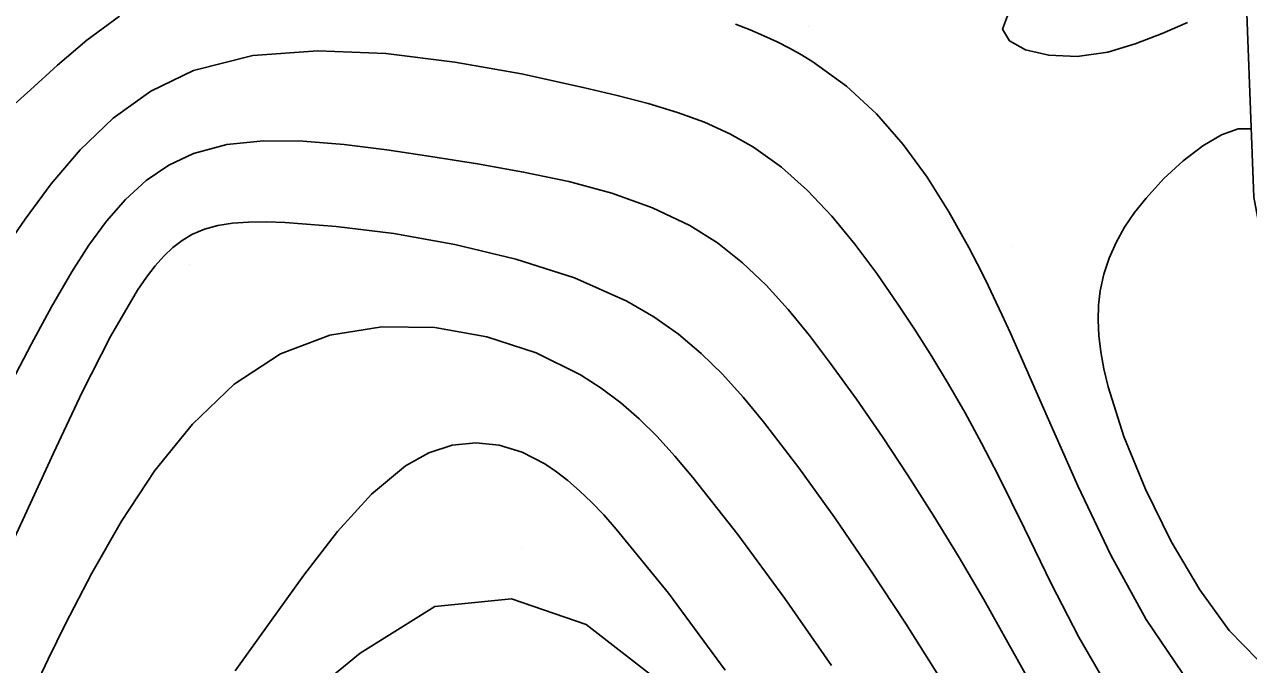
# Model space of a CAD drawing. Extents: x 2356077 to 2359823, y 225951 to 227822.
# Drawn here: x 2356430.9 to 2356540.3, y 227062.5 to 227119.7 of the extents above; entities that cross this region are included whole.
import ezdxf

# ---------------------------------------------------------------- set-up
doc = ezdxf.new("R2010")
doc.units = 0
for name, color, linetype in [('DTM Contours Major', 7, 'Continuous'), ('DTM Contours Minor', 7, 'Continuous'), ('PH Exist DTM Breakline', 7, 'Continuous'), ('PH Exist DTM Point', 7, 'Continuous')]:
    doc.layers.add(name, color=color, linetype=linetype)

msp = doc.modelspace()

# ---------------------------------------------------------------- linework, layer by layer
at = {"layer": 'DTM Contours Major'}
msp.add_lwpolyline([(2356512.62, 227061.49), (2356509.67, 227066.16), (2356506.55, 227070.9), (2356503.35, 227075.58), (2356500.14, 227080.05), (2356496.98, 227084.15), (2356495.15, 227086.37), (2356493.31, 227088.41), (2356491.4, 227090.28), (2356489.38, 227091.99), (2356487.19, 227093.55), (2356484.77, 227094.96), (2356480.08, 227097.02), (2356474.86, 227098.7), (2356469.39, 227100.01), (2356463.94, 227100.98), (2356458.8, 227101.63), (2356454.24, 227101.97), (2356452.54, 227102.03), (2356450.98, 227102.02), (2356449.55, 227101.92), (2356448.23, 227101.71), (2356447.02, 227101.38), (2356445.9, 227100.9), (2356445.03, 227100.38), (2356444.2, 227099.74), (2356443.4, 227098.98), (2356442.62, 227098.1), (2356441.84, 227097.09), (2356441.05, 227095.94), (2356438.64, 227091.8), (2356436.11, 227086.81), (2356433.54, 227081.35), (2356430.98, 227075.78), (2356428.49, 227070.47)], dxfattribs=at)
at = {"layer": 'DTM Contours Minor'}
for points in [[(2356439.43, 227120.41), (2356436.51, 227118.27), (2356433.9, 227116.03), (2356431.49, 227113.82), (2356429.18, 227111.79)], [(2356518.77, 227120.46), (2356518.34, 227119.25), (2356518.95, 227118.21), (2356520.39, 227117.4), (2356522.47, 227116.92), (2356525, 227116.82), (2356527.76, 227117.2), (2356530.2, 227117.93), (2356532.6, 227118.87), (2356534.87, 227119.84)], [(2356534.41, 227061.69), (2356531.16, 227066.5), (2356528.03, 227072.24), (2356525.07, 227078.45), (2356522.32, 227084.64), (2356519.83, 227090.34), (2356519.04, 227092.09), (2356518.29, 227093.75), (2356517.54, 227095.32), (2356516.81, 227096.84), (2356516.07, 227098.31), (2356515.32, 227099.74), (2356513.54, 227102.94), (2356511.6, 227106.03), (2356509.47, 227108.95), (2356507.09, 227111.68), (2356504.41, 227114.15), (2356501.4, 227116.34), (2356500.38, 227116.96), (2356499.31, 227117.55), (2356498.2, 227118.12), (2356497.02, 227118.67), (2356495.79, 227119.19), (2356494.48, 227119.71)], [(2356527.76, 227060.46), (2356525.17, 227064.92), (2356522.68, 227069.73), (2356520.29, 227074.64), (2356517.97, 227079.35), (2356516.47, 227082.25), (2356514.99, 227084.97), (2356513.51, 227087.54), (2356512.02, 227090), (2356510.52, 227092.37), (2356508.98, 227094.69), (2356507.1, 227097.41), (2356505.14, 227100.04), (2356503.08, 227102.53), (2356500.9, 227104.84), (2356498.58, 227106.92), (2356496.1, 227108.7), (2356493.97, 227109.91), (2356491.71, 227110.93), (2356489.29, 227111.82), (2356486.69, 227112.61), (2356483.9, 227113.34), (2356480.88, 227114.05), (2356475.35, 227115.25), (2356469.4, 227116.32), (2356463.25, 227117.08), (2356457.16, 227117.33), (2356451.35, 227116.89), (2356446.06, 227115.56), (2356442.24, 227113.72), (2356438.88, 227111.3), (2356435.92, 227108.48), (2356433.32, 227105.43), (2356431, 227102.29), (2356428.92, 227099.25)], [(2356540.56, 227110.35), (2356539.38, 227110.35), (2356537.9, 227109.81), (2356536.24, 227108.82), (2356534.49, 227107.49), (2356532.76, 227105.9), (2356531.16, 227104.16), (2356530.14, 227102.87), (2356529.25, 227101.55), (2356528.49, 227100.19), (2356527.87, 227098.79), (2356527.39, 227097.36), (2356527.07, 227095.87), (2356526.92, 227094.59), (2356526.87, 227093.26), (2356526.94, 227091.88), (2356527.11, 227090.43), (2356527.39, 227088.9), (2356527.78, 227087.3), (2356529.19, 227082.86), (2356531.12, 227078.15), (2356533.42, 227073.47), (2356535.96, 227069.16), (2356538.58, 227065.53), (2356541.14, 227062.9)], [(2356520.91, 227060.71), (2356518.82, 227064.45), (2356516.66, 227068.28), (2356514.47, 227072.04), (2356512.21, 227075.73), (2356509.92, 227079.34), (2356507.61, 227082.83), (2356505.29, 227086.19), (2356502.98, 227089.39), (2356501.1, 227091.88), (2356499.19, 227094.21), (2356497.21, 227096.38), (2356495.11, 227098.37), (2356492.86, 227100.16), (2356490.39, 227101.72), (2356487.07, 227103.3), (2356483.44, 227104.59), (2356479.58, 227105.63), (2356475.55, 227106.49), (2356471.42, 227107.22), (2356467.26, 227107.88), (2356463.34, 227108.47), (2356459.51, 227108.96), (2356455.81, 227109.26), (2356452.3, 227109.28), (2356449.03, 227108.94), (2356446.05, 227108.14), (2356443.84, 227107.1), (2356441.82, 227105.72), (2356439.98, 227104.04), (2356438.28, 227102.1), (2356436.69, 227099.94), (2356435.17, 227097.58), (2356433.36, 227094.43), (2356431.59, 227091.13), (2356429.83, 227087.78)], [(2356503.06, 227062.39), (2356498.89, 227068.39), (2356494.7, 227074.1), (2356490.68, 227079.2), (2356489.06, 227081.1), (2356487.47, 227082.84), (2356485.86, 227084.42), (2356484.22, 227085.87), (2356482.49, 227087.18), (2356480.64, 227088.36), (2356476.66, 227090.33), (2356472.26, 227091.77), (2356467.61, 227092.58), (2356462.88, 227092.66), (2356458.22, 227091.92), (2356453.81, 227090.25), (2356449.68, 227087.53), (2356445.95, 227083.97), (2356442.6, 227079.81), (2356439.61, 227075.29), (2356436.96, 227070.64), (2356434.61, 227066.1), (2356433.07, 227062.95), (2356431.68, 227060.01)], [(2356493.56, 227061.96), (2356488.49, 227068.84), (2356483.82, 227074.58), (2356482.7, 227075.84), (2356481.61, 227076.98), (2356480.55, 227078), (2356479.51, 227078.91), (2356478.48, 227079.71), (2356477.45, 227080.4), (2356475.42, 227081.45), (2356473.36, 227082.09), (2356471.27, 227082.3), (2356469.17, 227082.08), (2356467.07, 227081.39), (2356464.98, 227080.24), (2356461.95, 227077.71), (2356458.93, 227074.37), (2356455.91, 227070.47), (2356452.87, 227066.24), (2356449.77, 227061.92)], [(2356487.42, 227061.18), (2356481.14, 227066.04), (2356474.45, 227068.35), (2356467.6, 227067.65), (2356460.94, 227063.49), (2356447.43, 227052.4)]]:
    msp.add_lwpolyline(points, dxfattribs=at)
at = {"layer": 'PH Exist DTM Breakline'}
msp.add_lwpolyline([(2356576.08, 226930.32), (2356565.6, 226955.51), (2356554.71, 226983.4), (2356551.01, 226995.01), (2356551.26, 227008.91), (2356551.58, 227018.44), (2356547.4, 227037.64), (2356546.11, 227054.3), (2356546.07, 227066.44), (2356544.61, 227083.87), (2356540.8, 227104.25), (2356539.94, 227126.91), (2356531.64, 227144.76), (2356530.62, 227164.96), (2356529.15, 227174.89), (2356531.27, 227194.16), (2356530.08, 227215.18), (2356532.15, 227244.24), (2356533.36, 227266.7), (2356535.36, 227283.63), (2356539.25, 227297.1), (2356543.73, 227307.14)], dxfattribs=at)
at = {"layer": 'PH Exist DTM Point'}
for p, q in [((2356501.02, 227119.46), (2356501.02, 227119.46)), ((2356519.19, 227099.84), (2356519.19, 227099.84)), ((2356445.65, 227098.23), (2356445.65, 227098.23)), ((2356475.37, 227072.84), (2356475.37, 227072.84))]:
    msp.add_line(p, q, dxfattribs=at)

doc.saveas('drawing.dxf')
